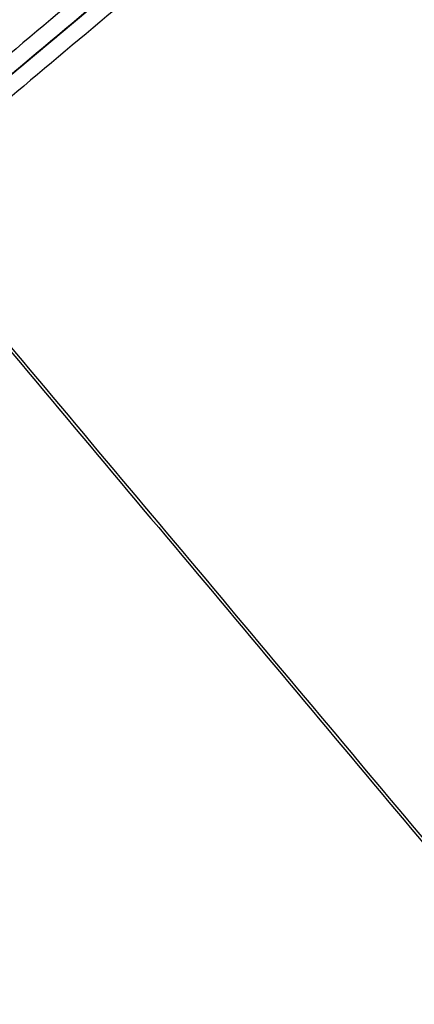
# Model space of a CAD drawing. Header units: millimetres. Extents: x -657 to 864, y -831 to 851.
# Tile 394 of 656: x 493 to 506, y -698 to -666. Entities that reach past the tile are written whole.
import ezdxf

# ---------------------------------------------------------------- set-up
doc = ezdxf.new("R2010")
doc.units = ezdxf.units.MM
doc.layers.add('Default', color=7, linetype='Continuous', true_color=0x000000)

msp = doc.modelspace()

# ---------------------------------------------------------------- linework, layer by layer
at = {"layer": 'Default'}
for points in [[(749.713, -752.794, -11.841), (602.007, -576.765, -11.841), (454.301, -400.737, -11.841)], [(749.32, -752.327, -11.588), (602.007, -576.765, -11.588), (454.693, -401.204, -11.588)], [(469.952, -813.227, 73.164), (663.88, -650.502, 73.164), (857.807, -487.778, 73.164)], [(470.502, -812.674, 72.922), (663.834, -650.449, 72.922), (857.167, -488.224, 72.922)], [(361.233, -520.242, 16.074), (488.547, -671.969, 16.074), (615.861, -823.696, 16.074)], [(361.753, -520.721, 16.311), (488.617, -671.91, 16.311), (615.48, -823.1, 16.311)], [(491.237, -669.712, 89.444), (520.861, -644.854, 89.444), (550.486, -619.997, 89.444)], [(550.486, -619.997, 89.698), (520.861, -644.854, 89.698), (491.237, -669.712, 89.698)], [(340.552, -629.173, 60.121), (422.773, -727.161, 60.121), (504.994, -825.148, 60.121)], [(341.322, -629.877, 60.335), (422.878, -727.072, 60.335), (504.434, -824.267, 60.335)]]:
    msp.add_open_spline(points, degree=2, dxfattribs=at)
for points, knots in [([(391.345, -753.532, 89.698), (401.286, -745.19, 79.296), (431.658, -719.705, 50.656), (501.529, -661.076, 3.351), (563.524, -609.056, -11.841), (602.007, -576.765, -11.841)], [2.41548, 2.41548, 2.41548, 2.41548, 70.396144, 198.636056, 404.995527, 404.995527, 404.995527, 404.995527]), ([(391.899, -753.067, 89.444), (401.707, -744.837, 79.212), (431.93, -719.477, 50.758), (501.594, -661.022, 3.594), (563.548, -609.036, -11.588), (602.007, -576.765, -11.588)], [2.408267, 2.408267, 2.408267, 2.408267, 69.367076, 197.537893, 403.786179, 403.786179, 403.786179, 403.786179])]:
    msp.add_open_spline(points, degree=3, knots=knots, dxfattribs=at)
at = {"layer": 'Default', "color": 18, "true_color": 0x000000}
for points in [[(600.718, -577.138, 159.539), (543.215, -625.388, 130.725), (485.713, -673.638, 101.91)], [(485.898, -674.192, 102.469), (543.401, -625.942, 131.283), (600.903, -577.692, 160.097)], [(601.231, -577.416, 158.981), (543.729, -625.666, 130.167), (486.227, -673.916, 101.352)], [(601.416, -577.97, 159.539), (543.914, -626.22, 130.725), (486.412, -674.47, 101.91)]]:
    msp.add_open_spline(points, degree=2, dxfattribs=at)

doc.saveas('drawing.dxf')
